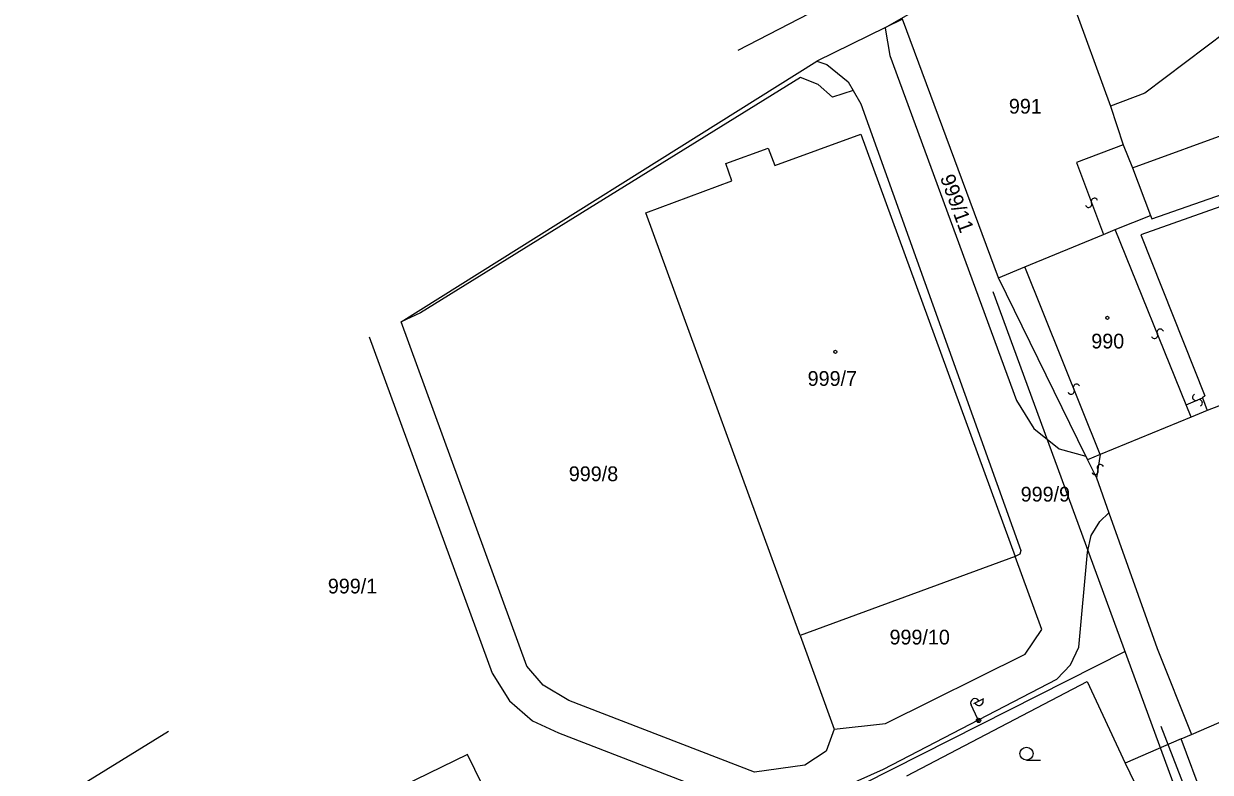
# Model space of a CAD drawing. Extents: x -469926 to -462499, y -1098642 to -1092733.
# Drawn here: x -464960.6 to -464823.8, y -1094928.1 to -1094841.9 of the extents above; entities that cross this region are included whole.
import ezdxf

# ---------------------------------------------------------------- set-up
doc = ezdxf.new("R2010")
doc.units = 0
for name, color, linetype in [('Vrstva 1', 7, 'Continuous'), ('Vrstva 14', 7, 'Continuous'), ('Vrstva 16', 7, 'Continuous'), ('Vrstva 25', 7, 'Continuous'), ('Vrstva 4', 7, 'Continuous'), ('Vrstva 50', 7, 'Continuous'), ('Vrstva 51', 7, 'Continuous'), ('Vrstva 55', 7, 'Continuous'), ('Vrstva 6', 7, 'Continuous')]:
    doc.layers.add(name, color=color, linetype=linetype)

msp = doc.modelspace()

# ---------------------------------------------------------------- linework, layer by layer
at = {"layer": 'Vrstva 1'}
for p, q in [((-464861.3, -1094842.29), (-464817.65, -1094817.13)), ((-464840.13, -1094838.2), (-464835.33, -1094851.34)), ((-464859.33, -1094841.33), (-464861.3, -1094842.29)), ((-464848.25, -1094871.14), (-464859.33, -1094841.33)), ((-464861.3, -1094842.29), (-464869.19, -1094846.15)), ((-464861.3, -1094842.29), (-464861.32, -1094842.38)), ((-464861.32, -1094842.38), (-464860.77, -1094845.51)), ((-464822.03, -1094842.8), (-464831.4, -1094849.86)), ((-464917.1, -1094876.2), (-464869.19, -1094846.15)), ((-464869.19, -1094846.15), (-464868.04, -1094846.54)), ((-464860.77, -1094845.51), (-464846.17, -1094885.28)), ((-464868.04, -1094846.54), (-464865.59, -1094848.55)), ((-464871.09, -1094848.06), (-464914.89, -1094875.16)), ((-464869.06, -1094848.84), (-464871.09, -1094848.06)), ((-464867.38, -1094850.31), (-464869.06, -1094848.84)), ((-464865.59, -1094848.55), (-464865.02, -1094849.53)), ((-464865.02, -1094849.53), (-464867.38, -1094850.31)), ((-464865.02, -1094849.53), (-464864.11, -1094851.08)), ((-464831.4, -1094849.86), (-464835.33, -1094851.34)), ((-464864.11, -1094851.08), (-464845.7, -1094902.54)), ((-464835.33, -1094851.34), (-464833.87, -1094855.81)), ((-464874.03, -1094858.17), (-464864.14, -1094854.58)), ((-464864.14, -1094854.58), (-464846.33, -1094903.26)), ((-464833.87, -1094855.81), (-464832.81, -1094858.45)), ((-464830.59, -1094864.35), (-464803.27, -1094854.77)), ((-464879.71, -1094857.96), (-464874.83, -1094856.2)), ((-464874.83, -1094856.2), (-464874.03, -1094858.17)), ((-464802.99, -1094855.98), (-464831.84, -1094866.16)), ((-464879, -1094859.96), (-464879.71, -1094857.96)), ((-464832.81, -1094858.45), (-464830.74, -1094863.96)), ((-464888.9, -1094863.64), (-464879, -1094859.96)), ((-464871.14, -1094912.36), (-464888.9, -1094863.64)), ((-464834.79, -1094865.58), (-464830.74, -1094863.96)), ((-464830.74, -1094863.96), (-464830.59, -1094864.35)), ((-464845.24, -1094869.87), (-464836.17, -1094866.14)), ((-464836.17, -1094866.14), (-464834.79, -1094865.58)), ((-464831.84, -1094866.16), (-464824.46, -1094884.73)), ((-464848.25, -1094871.14), (-464845.24, -1094869.87)), ((-464838.19, -1094891.68), (-464848.25, -1094871.14)), ((-464914.89, -1094875.16), (-464917.1, -1094876.2)), ((-464902.62, -1094915.87), (-464917.1, -1094876.2)), ((-464795.86, -1094875.47), (-464824.2, -1094886.42)), ((-464920.79, -1094877.93), (-464906.61, -1094916.7)), ((-464846.17, -1094885.28), (-464844.17, -1094888.51)), ((-464824.46, -1094884.73), (-464824.73, -1094884.97)), ((-464824.73, -1094884.97), (-464824.2, -1094886.42)), ((-464826.06, -1094887.19), (-464836.54, -1094891.5)), ((-464824.2, -1094886.42), (-464826.06, -1094887.19)), ((-464844.17, -1094888.51), (-464841.27, -1094890.83)), ((-464841.27, -1094890.83), (-464838.19, -1094891.68)), ((-464838.19, -1094891.68), (-464837.99, -1094892.1)), ((-464836.54, -1094891.5), (-464837.99, -1094892.1)), ((-464837.99, -1094892.1), (-464836.97, -1094894.18)), ((-464836.97, -1094894.18), (-464835.54, -1094898.2)), ((-464836.58, -1094899.22), (-464835.54, -1094898.2)), ((-464835.54, -1094898.2), (-464829.98, -1094913.83)), ((-464837.56, -1094900.84), (-464836.58, -1094899.22)), ((-464837.98, -1094902.76), (-464837.56, -1094900.84)), ((-464846.33, -1094903.26), (-464871.14, -1094912.36)), ((-464845.81, -1094902.97), (-464846.33, -1094903.26)), ((-464843.26, -1094911.66), (-464846.33, -1094903.26)), ((-464845.7, -1094902.54), (-464845.81, -1094902.97)), ((-464839.01, -1094913.7), (-464837.98, -1094902.76)), ((-464845.2, -1094914.5), (-464843.26, -1094911.66)), ((-464871.14, -1094912.36), (-464867.21, -1094923.13)), ((-464861.3, -1094922.49), (-464845.2, -1094914.5)), ((-464839.95, -1094915.74), (-464839.01, -1094913.7)), ((-464829.98, -1094913.83), (-464826.01, -1094923.75)), ((-464900.73, -1094918.06), (-464902.62, -1094915.87)), ((-464841.55, -1094917.38), (-464839.95, -1094915.74)), ((-464906.61, -1094916.7), (-464904.62, -1094919.89)), ((-464861.51, -1094927.76), (-464841.55, -1094917.38)), ((-464897.79, -1094919.82), (-464900.73, -1094918.06)), ((-464858.82, -1094928.51), (-464838.02, -1094917.63)), ((-464838.02, -1094917.63), (-464833.64, -1094927.05)), ((-464904.62, -1094919.89), (-464901.98, -1094922.16)), ((-464876.39, -1094928.08), (-464897.79, -1094919.82)), ((-464826.01, -1094923.75), (-464817.09, -1094919.84)), ((-464901.98, -1094922.16), (-464898.99, -1094923.55)), ((-464867.21, -1094923.13), (-464861.3, -1094922.49)), ((-464960.63, -1094933.64), (-464943.94, -1094923.37)), ((-464898.99, -1094923.55), (-464878.51, -1094931.45)), ((-464867.21, -1094923.13), (-464868.12, -1094925.69)), ((-464827.2, -1094924.27), (-464826.01, -1094923.75)), ((-464827.2, -1094924.27), (-464833.64, -1094927.05)), ((-464821.64, -1094939.16), (-464827.2, -1094924.27)), ((-464909.48, -1094926.04), (-464925.03, -1094933.61)), ((-464905.56, -1094933.99), (-464909.48, -1094926.04)), ((-464868.12, -1094925.69), (-464870.6, -1094927.3)), ((-464870.6, -1094927.3), (-464876.39, -1094928.08)), ((-464868.83, -1094931.03), (-464861.51, -1094927.76)), ((-464833.64, -1094927.05), (-464832.03, -1094930.38))]:
    msp.add_line(p, q, dxfattribs=at)
at = {"layer": 'Vrstva 14'}
for p, q in [((-464816.03, -1094962.26), (-464848.88, -1094872.73)), ((-464833.67, -1094914.18), (-464882.79, -1094938.99))]:
    msp.add_line(p, q, dxfattribs=at)
at = {"layer": 'Vrstva 16'}
msp.add_line((-464813.89, -1094962.98), (-464829.5, -1094922.83), dxfattribs=at)
at = {"layer": 'Vrstva 25'}
msp.add_line((-464845.03, -1094926.71), (-464843.43, -1094926.71), dxfattribs=at)
for centre, radius in [((-464835.71, -1094875.74), 0.175), ((-464867.06, -1094879.66), 0.175), ((-464845.03, -1094925.96), 0.75)]:
    msp.add_circle(centre, radius, dxfattribs=at)
at = {"layer": 'Vrstva 4'}
for p, q in [((-464832.81, -1094858.45), (-464817.81, -1094853.01)), ((-464833.87, -1094855.81), (-464839.28, -1094857.85)), ((-464839.28, -1094857.85), (-464836.17, -1094866.14)), ((-464826.64, -1094885.75), (-464834.79, -1094865.58)), ((-464836.54, -1094891.5), (-464845.24, -1094869.87)), ((-464826.64, -1094885.75), (-464824.73, -1094884.97)), ((-464826.06, -1094887.19), (-464826.64, -1094885.75)), ((-464836.54, -1094891.5), (-464836.97, -1094894.18))]:
    msp.add_line(p, q, dxfattribs=at)
at = {"layer": 'Vrstva 51'}
for centre, radius, start, end in [((-464837.88, -1094862.64), 0.376, 196.8704, 23.1815), ((-464837.19, -1094862.34), 0.377, 16.1943, 203.8575), ((-464830.28, -1094877.75), 0.376, 200.6804, 26.9915), ((-464829.61, -1094877.41), 0.377, 20.0043, 207.6675), ((-464839.89, -1094884.16), 0.377, 205.2643, 32.9275), ((-464839.26, -1094883.75), 0.376, 25.9404, 212.2515), ((-464825.51, -1094884.89), 0.376, 113.6804, 299.9915), ((-464825.13, -1094885.54), 0.377, 293.0043, 120.6675), ((-464836.5, -1094893.02), 0.376, 25.9404, 212.2515), ((-464837.13, -1094893.42), 0.377, 205.2643, 32.9275)]:
    msp.add_arc(centre, radius, start, end, dxfattribs=at)
at = {"layer": 'Vrstva 55'}
for p, q in [((-464851.1, -1094920.18), (-464849.93, -1094919.61)), ((-464850.66, -1094921.91), (-464851.42, -1094920.33)), ((-464850.73, -1094922.3), (-464850.59, -1094921.89)), ((-464850.56, -1094922.38), (-464850.4, -1094921.93))]:
    msp.add_line(p, q, dxfattribs=at)
msp.add_circle((-464850.55, -1094922.13), 0.25, dxfattribs=at)
msp.add_circle((-464850.55, -1094922.13), 0.25, dxfattribs=at)
for centre, start, end in [((-464850.97, -1094920.11), 25.7776, 205.7776), ((-464850.51, -1094919.9), 205.0751, 26.4802)]:
    msp.add_arc(centre, 0.5, start, end, dxfattribs=at)
at = {"layer": 'Vrstva 6'}
msp.add_line((-464878.26, -1094844.89), (-464808.33, -1094808.71), dxfattribs=at)

# ---------------------------------------------------------------- texts
at = {"layer": 'Vrstva 50'}
for s, p in [('991', (-464847.06, -1094852.21)), ('990', (-464837.56, -1094879.27)), ('999/7', (-464870.26, -1094883.58)), ('999/8', (-464897.79, -1094894.56)), ('999/9', (-464845.7, -1094896.91)), ('999/1', (-464925.57, -1094907.5)), ('999/10', (-464860.82, -1094913.38))]:
    msp.add_text(s, height=1.7, dxfattribs=at).set_placement(p)
msp.add_text('999/11', height=1.7, rotation=290.088, dxfattribs=at).set_placement((-464855.02, -1094859.57))

doc.saveas('drawing.dxf')
